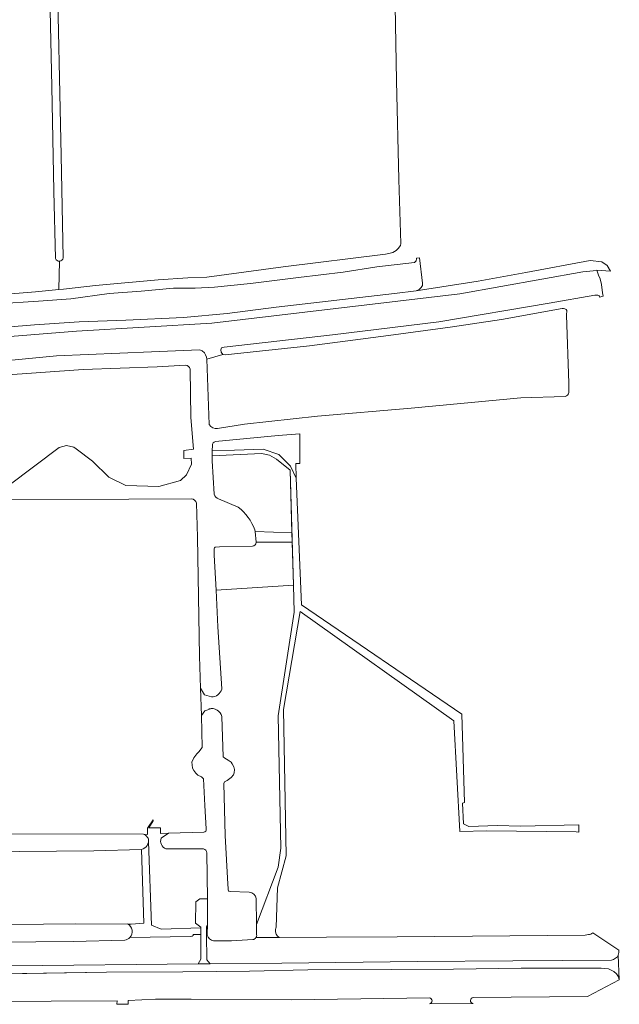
# Model space of a CAD drawing. Header units: metres. Extents: x 209813 to 223847, y 571801 to 587119.
# Tile 363 of 656: x 222437 to 222704, y 576393 to 576831. Entities that reach past the tile are written whole.
import ezdxf

# ---------------------------------------------------------------- set-up
doc = ezdxf.new("R2010")
doc.units = ezdxf.units.M
for name, color, linetype, lineweight in [('B-RO-GR-BOS_GEMENGD-GV', 8, 'Continuous', 0), ('B-RO-GR-GRAS-GV', 8, 'Continuous', 0), ('B-RO-OG-TERREIN_CULTUURSCHEIDING-GV', 8, 'Continuous', 0), ('B-RO-OG-WEG-GV', 8, 'Continuous', 0), ('B-RO-VH-VERHARDING_PUIN-GV', 8, 'Continuous', 0)]:
    doc.layers.add(name, color=color, linetype=linetype, lineweight=lineweight)

msp = doc.modelspace()

# ---------------------------------------------------------------- linework, layer by layer
at = {"layer": 'B-RO-GR-BOS_GEMENGD-GV', "flags": 128}
for points in [[(222681.388, 576665.264), (222681.33, 576669.53), (222680.35, 576699.69), (222680.37, 576701.75), (222680.15, 576702.29), (222679.55, 576702.61), (222678.97, 576702.65), (222678.31, 576702.63), (222651.33, 576697.77), (222628.61, 576694.39), (222601.07, 576690.63), (222565.91, 576686.01), (222528.41, 576682.05), (222527.41, 576682.29), (222520.345, 576680.212), (222521.298, 576651.094)], [(222525.097, 576649.281), (222537.021, 576651.172), (222569.477, 576654.768), (222611.254, 576658.414), (222659.964, 576662.961), (222679.667, 576663.541)]]:
    msp.add_lwpolyline(points, dxfattribs=at)
at = {"layer": 'B-RO-GR-BOS_GEMENGD-GV'}
for points in [[(222679.667, 576663.541, 0.2909407), (222681.388, 576665.264)], [(222521.298, 576651.094, 0.2821093), (222525.097, 576649.281)]]:
    msp.add_lwpolyline(points, format="xyb", dxfattribs=at)
at = {"layer": 'B-RO-GR-GRAS-GV', "flags": 128}
for points in [[(222453.011, 576724.909), (222452.29, 576754.85), (222451.33, 576801.47), (222450.53, 576842.33), (222449.737, 576887.121), (222447.13, 576969.21), (222446.738, 577000), (222446.257, 577029.466)], [(222318.204, 576696.014), (222327.37, 576696.77), (222328.35, 576696.73), (222329.41, 576696.37), (222330.216, 576695.427), (222337.55, 576695.858), (222337.57, 576696.55), (222337.71, 576697.55), (222338.55, 576698.01), (222381.41, 576704.55), (222391.09, 576706.19), (222404.27, 576707.35), (222422.01, 576708.33), (222444.11, 576710.09), (222454.412, 576711.089), (222454.772, 576723.709)], [(222510.867, 576677.437), (222498.247, 576676.74), (222465.313, 576675.487), (222427.431, 576672.821), (222401.404, 576670.303), (222368.255, 576666.038), (222328.773, 576658.545), (222307.431, 576653.877), (222305.448, 576654.037), (222306.03, 576642.395), (222330.636, 576642.316), (222346.987, 576623.424), (222349.078, 576620.667), (222353.946, 576502.981), (222304.126, 576497.353), (222304.669, 576487.759), (222305.376, 576457.649), (222306.263, 576428.458)], [(222401.995, 576623.672), (222408.472, 576623.602), (222426.804, 576624.062), (222432.331, 576624.13), (222454.582, 576640.794), (222457.864, 576641.725), (222461.171, 576640.932), (222462.216, 576640.304), (222469.505, 576634.714), (222476.781, 576627.702), (222484.322, 576623.866), (222499.032, 576623.464), (222508.664, 576626.115), (222511.335, 576628.623), (222513.452, 576633.385), (222513.32, 576636.163), (222510.012, 576635.899), (222510.012, 576639.471), (222514.352, 576640.138), (222513.121, 576654.254), (222512.875, 576675.741)], [(222522.784, 576641.761), (222522.752, 576639.502), (222532.571, 576639.681), (222545.424, 576640.076), (222552.394, 576637.657), (222557.549, 576632.575), (222560.115, 576627.117), (222559.844, 576633.675), (222561.628, 576633.675), (222561.628, 576646.929), (222552.065, 576646.176), (222524.109, 576643.564)], [(222558.152, 576602.897), (222557.356, 576630.682), (222551.306, 576635.714), (222548.248, 576637.497), (222544.68, 576638.135), (222522.717, 576637.061), (222522.684, 576634.83), (222523.598, 576620.053)], [(222400.537, 576616.014), (222400.517, 576610.852), (222401.993, 576569.25), (222403.855, 576517.602), (222404.526, 576482.927), (222404.387, 576469.498), (222404.81, 576468.651), (222423.701, 576468.863), (222492.135, 576468.71), (222493.955, 576468.598), (222493.922, 576471.376)], [(222513.364, 576617.944), (222402.386, 576617.391)], [(222517.426, 576533.753), (222516.986, 576547.907), (222516.097, 576600.961), (222515.769, 576616.082)], [(222525.57, 576617.994), (222534.31, 576614.338)], [(222541.7, 576604.179), (222541.771, 576603.41)], [(222523.525, 576595.84), (222523.559, 576592.895), (222524.397, 576577.358), (222558.818, 576579.618), (222558.27, 576598.76)], [(222542.211, 576598.668), (222542.218, 576598.586)], [(222540.67, 576596.979), (222525.965, 576596.689), (222523.977, 576596.454)], [(222524.397, 576577.358), (222525.276, 576561.041), (222526.992, 576533.386)], [(222542.324, 576440.125), (222542.462, 576428.56), (222552.068, 576454.039), (222553.229, 576462.55), (222552.068, 576521.383), (222559.106, 576567.631), (222558.818, 576579.618)], [(222522.316, 576529.812), (222519.279, 576530.811), (222517.426, 576533.753), (222517.875, 576521.576), (222519.471, 576523.706), (222522.316, 576524.683)], [(222520.036, 576471.065), (222519.43, 576481.554), (222518.888, 576493.392), (222517.897, 576494.235), (222516.34, 576494.979), (222515.387, 576495.838), (222514.503, 576497.023), (222513.94, 576498.151), (222513.722, 576499.659), (222513.676, 576500.734), (222514.6, 576502.77), (222515.8, 576504.569), (222516.77, 576505.446), (222518.25, 576507.321), (222517.875, 576521.576)], [(222527.029, 576521.125), (222527.516, 576503.214), (222528.366, 576502.611), (222529.797, 576501.763), (222531.094, 576500.802), (222531.586, 576500.132), (222532.368, 576498.717), (222532.569, 576497.533), (222532.48, 576496.058), (222532.1, 576495.142), (222531.161, 576493.935), (222530.021, 576493.086), (222529.305, 576492.64), (222528.188, 576492.059), (222527.838, 576491.368), (222528.467, 576468.227), (222529.645, 576446.453), (222529.796, 576444.563), (222529.782, 576444.408), (222529.793, 576444.139), (222529.82, 576443.948), (222529.965, 576443.532), (222530.16, 576443.337), (222530.723, 576443.182), (222539.195, 576442.951)], [(222499.993, 576466.931), (222503.322, 576469.252), (222499.677, 576469.028), (222499.677, 576471.542), (222494.484, 576471.509), (222496.469, 576474.684), (222496.435, 576475.114), (222493.922, 576471.376)], [(222492.135, 576468.71), (222493.128, 576468.122), (222494.264, 576466.917)], [(222503.322, 576469.252), (222519.032, 576469.642)], [(222499.952, 576426.516), (222495.635, 576428.238), (222494.346, 576465.317)], [(222491.228, 576462.012), (222470.043, 576461.359), (222420.234, 576460.936), (222406.659, 576461.099)], [(222491.228, 576462.012), (222492.315, 576429.128), (222486.635, 576428.731)], [(222499.952, 576426.516), (222517.591, 576427.136), (222517.59, 576427.34), (222515.21, 576429.1), (222515.39, 576438.68), (222517.15, 576440.04), (222520.63, 576439.98), (222520.285, 576460.518)], [(222518.815, 576462.164), (222514.511, 576462.246), (222502.103, 576462.259)], [(222424.511, 576428.683), (222433.341, 576428.544), (222462.022, 576428.84), (222485.134, 576428.68), (222486.635, 576428.731)], [(222486.047, 576422.793), (222513.03, 576423.18), (222513.81, 576423.3), (222514.17, 576423.72), (222514.189, 576424.072), (222517.604, 576424.107), (222517.591, 576427.136)]]:
    msp.add_lwpolyline(points, dxfattribs=at)
at = {"layer": 'B-RO-GR-GRAS-GV'}
for points in [[(222454.772, 576723.709, -0.3449123), (222453.011, 576724.909)], [(222512.875, 576675.741, 0.3039766), (222510.867, 576677.437)], [(222524.109, 576643.564, 0.3025941), (222522.784, 576641.761)], [(222515.769, 576616.082, 0.3386195), (222513.364, 576617.944)], [(222523.598, 576620.053, 0.224022), (222525.57, 576617.994)], [(222534.31, 576614.338, -0.1303221), (222541.7, 576604.179)], [(222542.218, 576598.586, -0.3876277), (222540.67, 576596.979)], [(222523.977, 576596.454, 0.2235203), (222523.525, 576595.84)], [(222502.103, 576462.259, -0.4173262), (222499.993, 576466.931)], [(222519.032, 576469.642, 0.4435555), (222520.036, 576471.065)], [(222520.285, 576460.518, 0.3138416), (222518.815, 576462.164)], [(222539.195, 576442.951, -0.3400501), (222542.324, 576440.125)]]:
    msp.add_lwpolyline(points, format="xyb", dxfattribs=at)
at = {"layer": 'B-RO-GR-GRAS-GV', "flags": 128}
msp.add_lwpolyline([(222541.771, 576603.41), (222542.211, 576598.668), (222558.27, 576598.76), (222558.152, 576602.897)], close=True, dxfattribs=at)
at = {"layer": 'B-RO-GR-GRAS-GV'}
for centre, radius, start, end in [((222522.254, 576534.737), 4.926, 270.72233, 343.77468), ((222522.353, 576519.85), 4.847, 15.25567, 103.1324), ((222490.398, 576465.919), 3.994, 282.00044, 12.42257), ((222483.281, 576425.413), 3.81, 316.54868, 63.98877)]:
    msp.add_arc(centre, radius, start, end, dxfattribs=at)
at = {"layer": 'B-RO-OG-TERREIN_CULTUURSCHEIDING-GV', "flags": 128}
for points in [[(222449.264, 577029.591), (222449.916, 577000), (222450.75, 576981.23), (222451.39, 576944.05), (222452.61, 576901.89), (222453.59, 576860.55), (222455.59, 576770.75), (222456.389, 576725.314)], [(222454.772, 576723.709), (222454.412, 576711.089), (222456.49, 576711.29), (222470.85, 576712.99), (222498.71, 576715.39), (222511.79, 576716.37), (222520.27, 576716.61), (222554.23, 576721.29), (222599.71, 576726.87), (222601.27, 576727.11), (222603.03, 576727.65), (222604.53, 576728.57), (222605.45, 576729.43), (222606.39, 576730.67), (222606.63, 576731.65), (222605.65, 576760.15), (222604.65, 576804.01), (222604.11, 576837.43)]]:
    msp.add_lwpolyline(points, dxfattribs=at)
at = {"layer": 'B-RO-OG-TERREIN_CULTUURSCHEIDING-GV'}
msp.add_lwpolyline([(222456.389, 576725.314, -0.3749242), (222454.772, 576723.709)], format="xyb", dxfattribs=at)
at = {"layer": 'B-RO-OG-WEG-GV', "flags": 128}
for points in [[(222420.07, 576693.49), (222443.67, 576695.37), (222463.55, 576696.73), (222484.29, 576697.57), (222509.87, 576698.67), (222529.35, 576700.49), (222551.13, 576703.23), (222603.79, 576709.35), (222613.37, 576710.49), (222614.81, 576711.15), (222615.63, 576712.01), (222616.21, 576712.89), (222616.27, 576714.01), (222614.915, 576725.275), (222613.575, 576725.108), (222613.61, 576724.81), (222613.47, 576723.87), (222612.71, 576723.17), (222595.91, 576721.21), (222580.91, 576718.91), (222561.09, 576716.55), (222539.77, 576713.81), (222523.77, 576712.15), (222515.13, 576711.69), (222505.55, 576711.67), (222491.13, 576710.45), (222476.83, 576709.37), (222459.87, 576706.93), (222445.41, 576705.89), (222427.09, 576704.75)], [(222404.19, 576676.861), (222453.45, 576681.59), (222495.71, 576683.41), (222517.09, 576684.29), (222518.23, 576683.83), (222519.23, 576682.91), (222519.79, 576682.05), (222520.23, 576681.05), (222520.345, 576680.212), (222527.41, 576682.29), (222526.63, 576683.25), (222526.47, 576684.25), (222526.83, 576685.21), (222527.97, 576685.43), (222576.17, 576691.01), (222623.47, 576696.73), (222672.65, 576705.01), (222692.87, 576708.63), (222694.15, 576708.69), (222694.89, 576708.55), (222694.949, 576707.784), (222696.661, 576708.145), (222696.341, 576709.614), (222695.917, 576713.318), (222695.282, 576715.964), (222694.542, 576717.498), (222693.75, 576719.69), (222692.107, 576719.403), (222687.504, 576719.033), (222632.841, 576709.191), (222522.562, 576696.226), (222462.396, 576692.575), (222397.51, 576687.45)], [(222401.192, 576409.781), (222433.53, 576410.2), (222516.49, 576411.066), (222517.65, 576413.12), (222517.604, 576424.107), (222514.189, 576424.072), (222514.17, 576423.72), (222513.81, 576423.3), (222513.03, 576423.18), (222486.047, 576422.793)], [(222520.131, 576424.134), (222520.27, 576412.9), (222521.79, 576411.119), (222553.674, 576411.423), (222613.87, 576412.12), (222656.45, 576412.46), (222700.31, 576412.64), (222701.23, 576412.96), (222702.95, 576414.2), (222703.27, 576414.94), (222703.55, 576416.08), (222703.61, 576417.1), (222691.939, 576424.843)], [(222520.485, 576423.753), (222520.496, 576424.138)], [(222690.05, 576424.08), (222688.57, 576423.78), (222605.01, 576423.08), (222542.174, 576422.705)], [(222483.774, 576421.653), (222460.877, 576421), (222410.829, 576420.53), (222400.176, 576420.492)], [(222540.752, 576421.846), (222531.241, 576421.315), (222523.257, 576421.346)], [(222419.459, 576406.416), (222418.87, 576405.98), (222418.55, 576405.5), (222418.172, 576393.108), (222419.625, 576393.108), (222419.79, 576393.68), (222420.51, 576394.08), (222421.51, 576394.26), (222480.41, 576394.64), (222480.312, 576393.046), (222485.39, 576393.129), (222485.33, 576394.8), (222497.47, 576395.32), (222513.29, 576395.32), (222558.039, 576395.045), (222609.33, 576395.84), (222619.278, 576395.924)], [(222638.798, 576396.089), (222689.65, 576396.52), (222703.77, 576403.92), (222703.47, 576405.34), (222702.55, 576406.6), (222701.37, 576407.72), (222698.93, 576408.86), (222695.77, 576409.1), (222660.15, 576409.18), (222629.99, 576408.7), (222602.39, 576408.5), (222565.29, 576408.36), (222539.33, 576407.78), (222509.69, 576407.52), (222475.67, 576407.32), (222419.459, 576406.416)], [(222619.283, 576393.256), (222638.784, 576393.36)]]:
    msp.add_lwpolyline(points, dxfattribs=at)
msp.add_lwpolyline([(222520.63, 576428.62), (222520.09, 576427.5), (222520.131, 576424.134), (222520.496, 576424.138)], close=True, dxfattribs=at)
at = {"layer": 'B-RO-OG-WEG-GV'}
for points in [[(222523.257, 576421.346, -0.2797686), (222520.485, 576423.753)], [(222691.939, 576424.843, -0.2223091), (222690.05, 576424.08)], [(222486.047, 576422.793, -0.1749909), (222483.774, 576421.653)], [(222542.174, 576422.705, -0.22845), (222540.752, 576421.846)], [(222619.278, 576395.924, -0.9246609), (222619.283, 576393.256)], [(222638.784, 576393.36, -0.8955603), (222638.798, 576396.089)]]:
    msp.add_lwpolyline(points, format="xyb", dxfattribs=at)
at = {"layer": 'B-RO-VH-VERHARDING_PUIN-GV', "flags": 128}
for points in [[(222397.51, 576687.45), (222462.396, 576692.575), (222522.562, 576696.226), (222632.841, 576709.191), (222687.504, 576719.033), (222692.107, 576719.403), (222693.75, 576719.69), (222699.855, 576719.382), (222698.427, 576721.779), (222696.011, 576723.389), (222690.844, 576724.127), (222662.17, 576718.69), (222641.07, 576714.81), (222613.37, 576710.49), (222603.79, 576709.35), (222551.13, 576703.23), (222529.35, 576700.49), (222509.87, 576698.67), (222484.29, 576697.57), (222463.55, 576696.73), (222443.67, 576695.37), (222420.07, 576693.49)], [(222550.851, 576426.403), (222550.998, 576426.871), (222551.216, 576427.311), (222551.744, 576444.898), (222555.544, 576459.147), (222554.436, 576524.213), (222561.876, 576567.908), (222630.11, 576519.147), (222632.801, 576469.912), (222644.851, 576470.28), (222684.576, 576469.729), (222685.806, 576469.685), (222685.755, 576472.864), (222659.805, 576472.379), (222649.591, 576472.567), (222636.822, 576472.133), (222634.542, 576473.423), (222633.98, 576482.556), (222634.926, 576482.885), (222633.67, 576522.176), (222562.443, 576570.797), (222560.115, 576627.117), (222557.549, 576632.575), (222552.394, 576637.657), (222545.424, 576640.076), (222532.571, 576639.681), (222522.752, 576639.502), (222522.717, 576637.061)], [(222522.717, 576637.061), (222544.68, 576638.135), (222548.248, 576637.497), (222551.306, 576635.714), (222557.356, 576630.682), (222558.818, 576579.618), (222559.106, 576567.631), (222552.068, 576521.383), (222553.229, 576462.55), (222552.068, 576454.039), (222542.462, 576428.56), (222542.463, 576424.046)], [(222542.174, 576422.705), (222552.68, 576422.768)], [(222413.399, 576406.319), (222475.67, 576407.32), (222509.69, 576407.52), (222539.33, 576407.78), (222565.29, 576408.36), (222602.39, 576408.5), (222629.99, 576408.7), (222660.15, 576409.18), (222695.77, 576409.1), (222698.93, 576408.86), (222701.37, 576407.72), (222702.55, 576406.6), (222703.47, 576405.34), (222703.77, 576403.92), (222703.27, 576414.94), (222702.95, 576414.2), (222701.23, 576412.96), (222700.31, 576412.64), (222656.45, 576412.46), (222613.87, 576412.12), (222553.674, 576411.423), (222521.79, 576411.119)], [(222516.49, 576411.066), (222433.53, 576410.2)]]:
    msp.add_lwpolyline(points, dxfattribs=at)
msp.add_lwpolyline([(222520.131, 576424.134), (222520.09, 576427.5), (222520.63, 576428.62), (222520.63, 576439.98), (222517.15, 576440.04), (222515.39, 576438.68), (222515.21, 576429.1), (222517.59, 576427.34), (222517.65, 576413.12), (222516.49, 576411.066), (222521.79, 576411.119), (222520.27, 576412.9)], close=True, dxfattribs=at)
at = {"layer": 'B-RO-VH-VERHARDING_PUIN-GV'}
for points in [[(222542.463, 576424.046, -0.1844628), (222542.174, 576422.705)], [(222552.68, 576422.768, -0.3619087), (222550.851, 576426.403)]]:
    msp.add_lwpolyline(points, format="xyb", dxfattribs=at)

doc.saveas('drawing.dxf')
